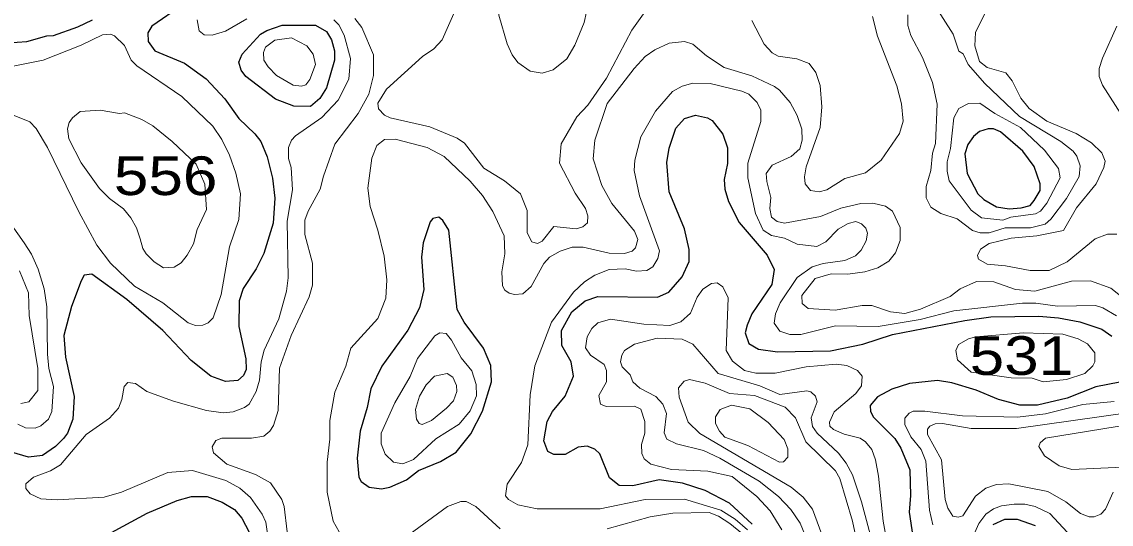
# Model space of a CAD drawing. Extents: x 577 to 602.9, y 7483.8 to 7511.6.
# Drawn here: x 587.677 to 589.93, y 7485.238 to 7486.277 of the extents above; entities that cross this region are included whole.
import ezdxf
from ezdxf.enums import TextEntityAlignment as Align

# ---------------------------------------------------------------- set-up
doc = ezdxf.new("R2010")
doc.units = 0
doc.header["$LTSCALE"] = 0.032
doc.layers.add('1', color=7, linetype='Continuous', lineweight=25)
doc.layers.add('2', color=7, linetype='Continuous', lineweight=13)
doc.layers.add('61', color=7, linetype='Continuous')

msp = doc.modelspace()

# ---------------------------------------------------------------- linework, layer by layer
at = {"layer": '1'}
for points in [[(588.0095, 7486.3124), (587.9459, 7486.2679), (587.9371, 7486.2544), (587.9379, 7486.2361), (587.9522, 7486.217), (588.0134, 7486.1915), (588.058, 7486.1589), (588.0969, 7486.1176), (588.1256, 7486.077), (588.159, 7486.0452), (588.1709, 7486.0293), (588.1844, 7485.9975), (588.1955, 7485.9538), (588.2003, 7485.9124), (588.1963, 7485.8607), (588.1772, 7485.7979), (588.1613, 7485.7661), (588.1343, 7485.7256), (588.1264, 7485.7001), (588.1256, 7485.6468), (588.1399, 7485.5801), (588.1407, 7485.5578), (588.1351, 7485.5459), (588.1232, 7485.5355), (588.0977, 7485.5331), (588.0675, 7485.5443), (588.027, 7485.5769), (587.9681, 7485.6389), (587.8942, 7485.7025)], [(587.6469, 7486.2337), (587.6874, 7486.2361), (587.7288, 7486.248), (587.7423, 7486.2488), (587.7924, 7486.2663), (587.8226, 7486.2814)], [(589.1873, 7485.238), (589.1402, 7485.2819), (589.0901, 7485.3081), (589.0432, 7485.3232), (588.9947, 7485.3296), (588.9406, 7485.3176), (588.912, 7485.3184), (588.8921, 7485.3343), (588.8722, 7485.3836), (588.8619, 7485.3932), (588.846, 7485.3995), (588.8277, 7485.3972), (588.8007, 7485.3821), (588.7768, 7485.3821), (588.7649, 7485.3884), (588.7561, 7485.4107), (588.7633, 7485.4504), (588.7744, 7485.4711), (588.8007, 7485.5029), (588.8174, 7485.5443), (588.8126, 7485.5737), (588.7935, 7485.6079), (588.7927, 7485.6389), (588.8142, 7485.6771), (588.842, 7485.7001), (588.8683, 7485.7089), (588.9915, 7485.7073), (589.0146, 7485.7176), (589.0424, 7485.7494), (589.0567, 7485.7812), (589.0567, 7485.8059), (589.0472, 7485.8488), (589.0154, 7485.9252), (589.0106, 7485.9864), (589.0154, 7486.0158), (589.0297, 7486.0572), (589.0472, 7486.077), (589.0702, 7486.0842), (589.0949, 7486.0786), (589.1044, 7486.0731), (589.1267, 7486.0444), (589.1362, 7486.0166), (589.1362, 7485.984), (589.1291, 7485.9506), (589.1307, 7485.9307), (589.1386, 7485.9053), (589.1601, 7485.8623), (589.2181, 7485.7947), (589.2324, 7485.7645), (589.2277, 7485.7335), (589.1863, 7485.6731), (589.1768, 7485.65), (589.1728, 7485.6341), (589.18, 7485.6119), (589.2006, 7485.5999), (589.2396, 7485.5944), (589.3493, 7485.5968), (589.4161, 7485.6103), (589.4774, 7485.6301), (589.6269, 7485.6596), (589.6809, 7485.6667), (589.7803, 7485.6683), (589.8209, 7485.6651)], [(587.8942, 7485.7025), (587.8218, 7485.755), (587.8059, 7485.7534), (587.7995, 7485.7415), (587.7797, 7485.6882), (587.7638, 7485.6286), (587.7669, 7485.5832), (587.7852, 7485.5021), (587.782, 7485.4552), (587.7709, 7485.4266), (587.763, 7485.4155), (587.7463, 7485.3988), (587.7192, 7485.3805), (587.6906, 7485.3765), (587.6556, 7485.3868)], [(589.8209, 7485.6651), (589.8646, 7485.6564), (589.9107, 7485.6413), (589.9314, 7485.627)], [(589.9473, 7485.5315), (589.898, 7485.522), (589.8384, 7485.4989), (589.7771, 7485.4846), (589.7406, 7485.4846), (589.6968, 7485.4958), (589.6507, 7485.5156), (589.6004, 7485.5305), (589.5702, 7485.5354), (589.5129, 7485.5292), (589.4758, 7485.5172), (589.4464, 7485.5013), (589.4312, 7485.4838), (589.432, 7485.4711), (589.4384, 7485.4592), (589.4821, 7485.4155), (589.4949, 7485.3956), (589.5131, 7485.3502), (589.5147, 7485.2978), (589.5116, 7485.2628), (589.5219, 7485.1992)], [(587.8123, 7485.1944), (587.9363, 7485.2612), (587.9983, 7485.2874), (588.0278, 7485.2954), (588.0604, 7485.2954), (588.0914, 7485.2835), (588.1168, 7485.2683), (588.1319, 7485.2508), (588.147, 7485.2214)], [(589.6857, 7485.2373), (589.7096, 7485.2485), (589.735, 7485.2485), (589.7724, 7485.2357)]]:
    msp.add_lwpolyline(points, dxfattribs=at)
for points in [[(588.1835, 7486.259), (588.2154, 7486.2703), (588.2838, 7486.2703), (588.3069, 7486.2567), (588.3172, 7486.24), (588.3236, 7486.217), (588.3236, 7486.1979), (588.3069, 7486.1407), (588.2933, 7486.1184), (588.2735, 7486.1017), (588.2393, 7486.1025), (588.2011, 7486.1168), (588.1399, 7486.1637), (588.1303, 7486.1772), (588.1256, 7486.1939), (588.1327, 7486.2098), (588.1701, 7486.2512)], [(589.7468, 7486.0095), (589.7008, 7486.0492), (589.6865, 7486.0556), (589.6754, 7486.0556), (589.6571, 7486.05), (589.6451, 7486.0397), (589.6332, 7486.023), (589.6269, 7486.0039), (589.6316, 7485.9633), (589.6539, 7485.9212), (589.6666, 7485.9093), (589.6929, 7485.8941), (589.7187, 7485.8904), (589.7438, 7485.8921), (589.7621, 7485.8972), (589.7708, 7485.9077), (589.7827, 7485.9283), (589.7827, 7485.9419), (589.7708, 7485.9776)], [(588.647, 7485.5663), (588.6313, 7485.6023), (588.5915, 7485.6556), (588.5772, 7485.6818), (588.5597, 7485.8464), (588.5478, 7485.8663), (588.5391, 7485.8727), (588.5271, 7485.8703), (588.5216, 7485.8631), (588.5065, 7485.8202), (588.5033, 7485.79), (588.508, 7485.7232), (588.4993, 7485.6858), (588.4754, 7485.6397), (588.4214, 7485.5649), (588.3983, 7485.518), (588.3912, 7485.4791), (588.3768, 7485.4306), (588.3705, 7485.3749), (588.3737, 7485.3351), (588.3784, 7485.3264), (588.3951, 7485.3145), (588.4206, 7485.3113), (588.4381, 7485.3145), (588.4723, 7485.3296), (588.4969, 7485.3495), (588.543, 7485.3677), (588.5748, 7485.3868), (588.6051, 7485.425), (588.6297, 7485.4719), (588.648, 7485.5323)]]:
    msp.add_lwpolyline(points, close=True, dxfattribs=at)
at = {"layer": '2'}
for points in [[(588.6579, 7486.3443), (588.6631, 7486.2909), (588.6806, 7486.2313), (588.6909, 7486.209), (588.7029, 7486.1931), (588.7283, 7486.1748), (588.753, 7486.1709), (588.776, 7486.178), (588.8038, 7486.2003), (588.8205, 7486.2289), (588.8396, 7486.2758), (588.8492, 7486.3196), (588.8706, 7486.3697), (588.8897, 7486.4524), (588.8865, 7486.4842), (588.8794, 7486.5017), (588.8595, 7486.5184), (588.8309, 7486.5231), (588.811, 7486.5215), (588.7697, 7486.5025), (588.7371, 7486.4802), (588.7092, 7486.454), (588.6806, 7486.4102), (588.6607, 7486.3689)], [(588.1772, 7486.1979), (588.186, 7486.1836), (588.2035, 7486.1661), (588.2377, 7486.1462), (588.2552, 7486.1438), (588.2639, 7486.147), (588.2727, 7486.1574), (588.2838, 7486.1884), (588.279, 7486.2098), (588.2663, 7486.2273), (588.2345, 7486.244), (588.2003, 7486.2393), (588.1804, 7486.2249), (588.1765, 7486.2138)], [(589.797, 7485.9021), (589.8241, 7485.9546), (589.8209, 7485.9737), (589.7915, 7486.0118), (589.7422, 7486.0587), (589.6889, 7486.0874), (589.6579, 7486.1088), (589.6348, 7486.108), (589.6149, 7486.0977), (589.6046, 7486.0786), (589.5974, 7486.015), (589.5903, 7485.9872), (589.5903, 7485.9681), (589.595, 7485.9482), (589.6404, 7485.8878), (589.6618, 7485.8719), (589.7056, 7485.8671), (589.7223, 7485.8727), (589.7732, 7485.8798), (589.7835, 7485.8854)], [(587.9212, 7485.8281), (587.9268, 7485.8083), (587.9339, 7485.7971), (587.9506, 7485.7804), (587.9697, 7485.7685), (587.992, 7485.7693), (588.0063, 7485.7788), (588.019, 7485.7947), (588.0317, 7485.8178), (588.0397, 7485.8472), (588.0588, 7485.8886), (588.0556, 7485.9411), (588.0373, 7485.9824), (587.988, 7486.0293), (587.9474, 7486.0619), (587.9252, 7486.0747), (587.8894, 7486.089), (587.8791, 7486.0874), (587.8385, 7486.0945), (587.7972, 7486.0914), (587.7813, 7486.0786), (587.7749, 7486.0691), (587.7709, 7486.0556), (587.7741, 7486.0349), (587.7995, 7485.9856), (587.8377, 7485.9323), (587.8584, 7485.9116), (587.8868, 7485.89), (587.902, 7485.8716), (587.9136, 7485.8507)], [(588.4953, 7485.5808), (588.4802, 7485.5435), (588.4484, 7485.4894), (588.4198, 7485.4266), (588.4198, 7485.4043), (588.4285, 7485.3828), (588.4452, 7485.3662), (588.4651, 7485.363), (588.4866, 7485.3717), (588.5327, 7485.4147), (588.5812, 7485.4449), (588.6043, 7485.4727), (588.617, 7485.5037), (588.6162, 7485.5268), (588.6074, 7485.5554), (588.5852, 7485.5824), (588.5653, 7485.619), (588.5542, 7485.6325), (588.5414, 7485.6341), (588.5311, 7485.6278)], [(589.6603, 7485.5498), (589.7231, 7485.5411), (589.766, 7485.5403), (589.7891, 7485.5323), (589.8376, 7485.5371), (589.875, 7485.5498), (589.8916, 7485.5657), (589.8956, 7485.5737), (589.8956, 7485.5928), (589.8805, 7485.6111), (589.8614, 7485.6214), (589.8296, 7485.6309), (589.7485, 7485.6341), (589.6499, 7485.6254), (589.6348, 7485.6214), (589.6141, 7485.6095), (589.6086, 7485.5975), (589.6117, 7485.5777), (589.6404, 7485.5522)], [(588.5128, 7485.526), (588.4993, 7485.5029), (588.4913, 7485.4751), (588.4929, 7485.4552), (588.4985, 7485.4465), (588.5049, 7485.4441), (588.5239, 7485.4528), (588.555, 7485.4783), (588.5693, 7485.4934), (588.5764, 7485.5125), (588.5756, 7485.5252), (588.5685, 7485.5419), (588.5565, 7485.5498), (588.5303, 7485.5443)], [(589.1195, 7485.4306), (589.1307, 7485.4178), (589.1784, 7485.4011), (589.2436, 7485.3662), (589.2523, 7485.3669), (589.2611, 7485.3765), (589.2611, 7485.394), (589.2531, 7485.4131), (589.2205, 7485.4481), (589.1824, 7485.4767), (589.1442, 7485.4846), (589.1211, 7485.4751), (589.1116, 7485.46), (589.1116, 7485.4465)]]:
    msp.add_lwpolyline(points, close=True, dxfattribs=at)
for points in [[(588.5748, 7486.3053), (588.5462, 7486.24), (588.5287, 7486.221), (588.5057, 7486.2051), (588.4309, 7486.1375), (588.4134, 7486.1088), (588.4142, 7486.0969), (588.4269, 7486.0842), (588.4389, 7486.0786), (588.5208, 7486.0595), (588.5772, 7486.0365), (588.5923, 7486.0261), (588.6321, 7485.9745), (588.675, 7485.9482), (588.7084, 7485.9212), (588.7219, 7485.887), (588.7219, 7485.8409), (588.7315, 7485.8218), (588.7434, 7485.8186), (588.753, 7485.8234), (588.7768, 7485.8536), (588.8229, 7485.8488), (588.8372, 7485.8528), (588.8468, 7485.8615), (588.8476, 7485.8759), (588.8428, 7485.891), (588.8213, 7485.9228), (588.7887, 7485.9848), (588.7919, 7486.0246), (588.8245, 7486.0802), (588.8476, 7486.1049), (588.8858, 7486.1605), (588.9382, 7486.2599), (588.9923, 7486.3355)], [(589.5664, 7486.3084), (589.603, 7486.2512), (589.6149, 7486.2162), (589.6237, 7486.2106), (589.634, 7486.1884), (589.6682, 7486.1494), (589.7398, 7486.081), (589.8256, 7486.0293), (589.8511, 7486.0094), (589.859, 7485.9991), (589.8654, 7485.9792), (589.8638, 7485.957), (589.8376, 7485.9116), (589.805, 7485.8687), (589.793, 7485.8584), (589.7628, 7485.8512), (589.7103, 7485.8512), (589.6777, 7485.8409), (589.6587, 7485.8409), (589.6428, 7485.8456), (589.611, 7485.8695), (589.5776, 7485.8806), (589.5569, 7485.8934), (589.5473, 7485.9132), (589.5473, 7485.9363), (589.5569, 7485.9697), (589.5601, 7486.0055), (589.5664, 7486.0254), (589.5696, 7486.1065), (589.5601, 7486.1518), (589.5394, 7486.2035), (589.5155, 7486.2488), (589.5092, 7486.2695), (589.5092, 7486.2917)], [(589.6793, 7486.3164), (589.6491, 7486.2552), (589.6475, 7486.2273), (589.6571, 7486.1947), (589.673, 7486.1828), (589.7119, 7486.1717), (589.7247, 7486.155), (589.743, 7486.1192), (589.7604, 7486.0977), (589.797, 7486.0715), (589.8575, 7486.046), (589.8893, 7486.0269), (589.9107, 7486.0063), (589.9171, 7485.9888), (589.9147, 7485.976), (589.8988, 7485.9419), (589.8583, 7485.8926), (589.8312, 7485.8456), (589.7763, 7485.8345), (589.7231, 7485.8297), (589.6777, 7485.8186), (589.6595, 7485.8067), (589.6531, 7485.794), (589.6555, 7485.786), (589.673, 7485.7757), (589.7111, 7485.7725), (589.762, 7485.7629), (589.8018, 7485.7629), (589.8384, 7485.7804), (589.8964, 7485.8281), (589.9219, 7485.8377), (589.9417, 7485.8377)], [(589.2794, 7486.2003), (589.3048, 7486.1907), (589.3191, 7486.1725), (589.3279, 7486.1454), (589.3311, 7486.1009), (589.3279, 7486.0587), (589.2992, 7485.9768), (589.2953, 7485.9562), (589.2969, 7485.9419), (589.308, 7485.9283), (589.3255, 7485.9252), (589.3414, 7485.9299), (589.3788, 7485.953), (589.4217, 7485.9649), (589.4543, 7485.9912), (589.4917, 7486.046), (589.4996, 7486.0715), (589.4964, 7486.1073), (589.4861, 7486.1446), (589.4464, 7486.2472), (589.436, 7486.2878)], [(588.322, 7486.2814), (588.3323, 7486.2711), (588.3434, 7486.2496), (588.3562, 7486.2011), (588.353, 7486.1581), (588.3307, 7486.1152), (588.2973, 7486.0794), (588.2425, 7486.0413), (588.2345, 7486.0325), (588.2281, 7486.0174), (588.2281, 7485.9943), (588.2337, 7485.976), (588.2369, 7485.9299), (588.2258, 7485.8647), (588.2273, 7485.7478), (588.2242, 7485.72), (588.2083, 7485.6628), (588.178, 7485.5983), (588.1717, 7485.5737), (588.1685, 7485.5363), (588.1613, 7485.5125), (588.147, 7485.4862), (588.1375, 7485.4791), (588.1136, 7485.4703), (588.093, 7485.4687), (588.0588, 7485.4735), (587.9904, 7485.4926), (587.9355, 7485.5125), (587.9117, 7485.5292), (587.8958, 7485.5308), (587.8886, 7485.5228), (587.8838, 7485.4958), (587.8767, 7485.4783), (587.8584, 7485.4576), (587.8099, 7485.4234), (587.7566, 7485.3606), (587.7359, 7485.3487), (587.7009, 7485.3351), (587.685, 7485.3216), (587.685, 7485.3121), (587.6938, 7485.3009), (587.716, 7485.2906), (587.7502, 7485.2882), (587.8473, 7485.2938), (587.883, 7485.3041), (587.9785, 7485.3447)], [(588.0397, 7486.2814), (588.0437, 7486.2583), (588.054, 7486.2504), (588.0707, 7486.2496), (588.0977, 7486.2575), (588.1423, 7486.283)], [(588.2687, 7485.8854), (588.2941, 7485.9307), (588.3005, 7485.9578), (588.3244, 7486.0238), (588.3721, 7486.0874), (588.3943, 7486.1271), (588.4039, 7486.1661), (588.4039, 7486.209), (588.38, 7486.2655), (588.3657, 7486.2838)], [(589.1863, 7486.2798), (589.2118, 7486.2305), (589.2285, 7486.213), (589.2412, 7486.2059), (589.2794, 7486.2003)], [(590.0038, 7486.0023), (589.9115, 7486.1462), (589.9052, 7486.1637), (589.9052, 7486.1804), (589.9115, 7486.2019), (589.9417, 7486.2679)], [(587.6508, 7486.0874), (587.693, 7486.0699), (587.7065, 7486.0564), (587.7296, 7486.0174), (587.7948, 7485.8838), (587.8321, 7485.8154), (587.86, 7485.7781), (587.9101, 7485.7303), (587.9681, 7485.6961), (588.0206, 7485.6548), (588.0357, 7485.6492), (588.0508, 7485.65), (588.0619, 7485.6548), (588.0723, 7485.6651), (588.089, 7485.7128), (588.1065, 7485.8114), (588.1256, 7485.8679), (588.1287, 7485.9212), (588.1192, 7485.9641), (588.1065, 7486.0015), (588.0906, 7486.0333), (588.0715, 7486.0611), (588.0079, 7486.1224), (587.9148, 7486.186), (587.9029, 7486.1979), (587.8894, 7486.2281), (587.8687, 7486.248), (587.86, 7486.2512), (587.8433, 7486.2504), (587.7995, 7486.2289), (587.7208, 7486.1979), (587.6453, 7486.1828)], [(590.0268, 7485.6484), (589.929, 7485.7264), (589.8869, 7485.7415), (589.8479, 7485.7407), (589.7716, 7485.72), (589.7318, 7485.7232), (589.6873, 7485.7391), (589.6515, 7485.7399), (589.6173, 7485.7248), (589.5966, 7485.7089), (589.5354, 7485.6826), (589.5028, 7485.6739), (589.4734, 7485.6771), (589.4344, 7485.6906), (589.4145, 7485.6906), (589.3589, 7485.681), (589.3032, 7485.6842), (589.2905, 7485.6946), (589.2897, 7485.7113), (589.3175, 7485.7462), (589.3509, 7485.7558), (589.3851, 7485.755), (589.4201, 7485.7598), (589.4471, 7485.7685), (589.4702, 7485.782), (589.4837, 7485.7995), (589.4933, 7485.825), (589.4933, 7485.852), (589.4774, 7485.8854), (589.463, 7485.8957), (589.4368, 7485.9021), (589.4122, 7485.9013), (589.3708, 7485.8918), (589.3287, 7485.8743), (589.2539, 7485.8607), (589.2388, 7485.8639), (589.2269, 7485.8727), (589.2237, 7485.891), (589.2261, 7485.914), (589.2173, 7485.9466), (589.2165, 7485.9633), (589.2285, 7485.9808), (589.2682, 7485.9983), (589.2857, 7486.0142), (589.2905, 7486.0325), (589.2897, 7486.0548), (589.2802, 7486.0834), (589.2658, 7486.1104), (589.2436, 7486.1359), (589.2332, 7486.143), (589.1863, 7486.1653), (589.1291, 7486.1828), (589.0925, 7486.2067), (589.0647, 7486.2305), (589.0472, 7486.2361), (589.0154, 7486.2329), (588.9859, 7486.2194), (588.9661, 7486.2051), (588.943, 7486.1804), (588.8873, 7486.108), (588.8619, 7486.0325), (588.8587, 7485.9935), (588.8762, 7485.9387), (588.8969, 7485.9013), (588.9438, 7485.8441), (588.951, 7485.8266), (588.9462, 7485.8099), (588.939, 7485.8027)], [(589.1776, 7485.2262), (589.1521, 7485.2485), (589.1227, 7485.2668), (589.0472, 7485.2898), (588.9661, 7485.289), (588.873, 7485.2699), (588.7426, 7485.2699), (588.7029, 7485.2779), (588.683, 7485.289), (588.6774, 7485.297), (588.6806, 7485.3208), (588.71, 7485.3654), (588.7235, 7485.4019), (588.7283, 7485.5053), (588.7378, 7485.5657), (588.772, 7485.6556), (588.8174, 7485.7176), (588.8404, 7485.7391), (588.8619, 7485.7534), (588.8913, 7485.7645), (588.9247, 7485.7661), (588.9478, 7485.7614), (588.9692, 7485.7629), (588.982, 7485.7701), (588.9923, 7485.7876), (588.9955, 7485.8035), (588.9541, 7485.9172), (588.943, 7485.9697), (588.9446, 7485.9912), (588.9573, 7486.0389), (588.9875, 7486.0921), (589.0225, 7486.1327), (589.0424, 7486.1438), (589.0647, 7486.1502), (589.1004, 7486.1494), (589.1657, 7486.1335), (589.18, 7486.1271), (589.1975, 7486.1104), (589.2054, 7486.0945), (589.2054, 7486.0707), (589.1784, 7485.9848)], [(588.939, 7485.8027), (588.9231, 7485.7979), (588.8913, 7485.7987), (588.838, 7485.8107), (588.815, 7485.8107), (588.7903, 7485.8027), (588.7681, 7485.79), (588.7561, 7485.7773), (588.7299, 7485.7295), (588.7132, 7485.7144), (588.6957, 7485.7128), (588.6846, 7485.716), (588.6758, 7485.7224), (588.6711, 7485.7311), (588.6695, 7485.7598), (588.6758, 7485.7971), (588.6742, 7485.8345), (588.6512, 7485.8846), (588.6297, 7485.918), (588.6043, 7485.9474), (588.5502, 7485.9983), (588.5152, 7486.0174), (588.4492, 7486.0341), (588.4269, 7486.0333), (588.411, 7486.0214), (588.4007, 7485.9951), (588.3927, 7485.9331), (588.3975, 7485.8949), (588.4134, 7485.8464), (588.4261, 7485.7924), (588.4317, 7485.7431), (588.4293, 7485.7057), (588.4134, 7485.6635), (588.357, 7485.6023), (588.3466, 7485.5649), (588.3244, 7485.5109), (588.314, 7485.4528), (588.314, 7485.4139), (588.3085, 7485.3662), (588.3085, 7485.3041), (588.3204, 7485.2445), (588.3458, 7485.2)], [(589.1784, 7485.9848), (589.1784, 7485.9546), (589.1943, 7485.8806), (589.2102, 7485.8464), (589.2269, 7485.8353), (589.2539, 7485.8297), (589.2802, 7485.817), (589.3207, 7485.8122), (589.3398, 7485.8218), (589.3652, 7485.848), (589.3859, 7485.86), (589.4018, 7485.8639), (589.4137, 7485.8592), (589.4225, 7485.8504), (589.4257, 7485.8401), (589.4233, 7485.8242), (589.413, 7485.8051), (589.401, 7485.7932), (589.3788, 7485.7836), (589.3342, 7485.7773), (589.3112, 7485.7701), (589.2802, 7485.7486), (589.2452, 7485.6961), (589.2356, 7485.6731), (589.2324, 7485.654), (589.2444, 7485.6373), (589.2651, 7485.6301), (589.2881, 7485.6301), (589.3597, 7485.6484), (589.4479, 7485.6468), (589.5346, 7485.6612), (589.6046, 7485.6794), (589.7461, 7485.6954), (589.774, 7485.6954), (589.8185, 7485.689), (589.8972, 7485.6906), (589.9123, 7485.6858), (589.941, 7485.6691)], [(587.6683, 7485.4449), (587.6842, 7485.4377), (587.7041, 7485.4369), (587.716, 7485.4417), (587.732, 7485.4552), (587.7391, 7485.4711), (587.7423, 7485.5228), (587.7327, 7485.5602), (587.7296, 7485.5896), (587.7288, 7485.6874), (587.7232, 7485.7248), (587.7105, 7485.7653), (587.697, 7485.7963), (587.6819, 7485.8202), (587.6373, 7485.883)], [(588.2258, 7485.2222), (588.2194, 7485.2747), (588.2146, 7485.289), (588.1908, 7485.324), (588.1598, 7485.3407), (588.1009, 7485.3622), (588.0731, 7485.386), (588.0707, 7485.398), (588.0779, 7485.4115), (588.0906, 7485.4162), (588.1518, 7485.4162), (588.1772, 7485.4202), (588.19, 7485.4306), (588.1971, 7485.4425), (588.2067, 7485.4735), (588.2099, 7485.561), (588.2337, 7485.6286), (588.2711, 7485.7081), (588.2782, 7485.7327), (588.2782, 7485.7781), (588.2623, 7485.8369), (588.2623, 7485.8671), (588.2687, 7485.8854)], [(587.6747, 7485.4878), (587.6914, 7485.491), (587.7097, 7485.5148), (587.7097, 7485.5602), (587.6922, 7485.6699), (587.6906, 7485.7168), (587.6723, 7485.7621)], [(589.471, 7485.1729), (589.4583, 7485.2445), (589.4487, 7485.3375), (589.4424, 7485.3709), (589.4344, 7485.3924), (589.4217, 7485.4083), (589.4106, 7485.4162), (589.3772, 7485.4242), (589.3557, 7485.4337), (589.3477, 7485.4409), (589.347, 7485.4488), (589.3565, 7485.4703), (589.4018, 7485.5085), (589.4137, 7485.5244), (589.4145, 7485.5443), (589.405, 7485.5562), (589.3827, 7485.5665), (589.3613, 7485.5689), (589.2992, 7485.5634), (589.2348, 7485.5506), (589.1951, 7485.5506), (589.1712, 7485.5562), (589.1466, 7485.5753), (589.1338, 7485.5975), (589.1378, 7485.7065), (589.1267, 7485.7288), (589.1148, 7485.7375), (589.1028, 7485.7359), (589.0853, 7485.724), (589.0734, 7485.7073), (589.0599, 7485.6747), (589.04, 7485.6564), (589.017, 7485.6492), (588.9629, 7485.6516), (588.8945, 7485.662), (588.8683, 7485.6548), (588.8555, 7485.6429), (588.846, 7485.6254), (588.8428, 7485.6031), (588.8531, 7485.588), (588.881, 7485.5681), (588.8858, 7485.5562), (588.8858, 7485.5323), (588.8698, 7485.5045), (588.8738, 7485.4862), (588.885, 7485.4815), (588.9438, 7485.4822), (588.9573, 7485.4759), (588.9653, 7485.4504), (588.9653, 7485.4266), (588.9581, 7485.4027), (588.9589, 7485.3844), (588.9637, 7485.3733), (588.978, 7485.3622), (589.0201, 7485.351), (589.0957, 7485.3479), (589.1458, 7485.3367), (589.1967, 7485.2954), (589.2245, 7485.266), (589.2484, 7485.2262)], [(589.3024, 7485.2015), (589.2865, 7485.2405), (589.2674, 7485.2683), (589.242, 7485.2954), (589.2014, 7485.3272), (589.1203, 7485.3749), (589.0869, 7485.3908), (589.0305, 7485.4043), (589.0106, 7485.4139), (589.005, 7485.4274), (589.0098, 7485.4671), (589.0026, 7485.4862), (588.9883, 7485.5021), (588.9549, 7485.5196), (588.9406, 7485.5323), (588.9351, 7485.5467), (588.9184, 7485.5634), (588.9152, 7485.5737), (588.9176, 7485.588), (588.9231, 7485.5975), (588.9438, 7485.6103), (588.9907, 7485.623), (589.0424, 7485.6206), (589.0647, 7485.6103), (589.1171, 7485.5498), (589.203, 7485.5244), (589.2444, 7485.5061), (589.3, 7485.5141), (589.3088, 7485.5117), (589.3183, 7485.5029), (589.3215, 7485.491), (589.3096, 7485.4584), (589.312, 7485.4401), (589.3215, 7485.4266), (589.366, 7485.3852), (589.3819, 7485.3646), (589.3947, 7485.3399), (589.4137, 7485.2842), (589.4424, 7485.1761)], [(589.3311, 7485.2167), (589.312, 7485.2691), (589.2929, 7485.2938), (589.2682, 7485.3145), (589.079, 7485.4258), (589.0551, 7485.4488), (589.036, 7485.5005), (589.0352, 7485.5204), (589.0464, 7485.5339), (589.0575, 7485.5371), (589.0901, 7485.53), (589.1402, 7485.5085), (589.1919, 7485.5045), (589.2555, 7485.4799), (589.277, 7485.4584), (589.2984, 7485.4083), (589.3597, 7485.3487), (589.3684, 7485.3328), (589.3947, 7485.2445), (589.4169, 7485.1411)], [(589.9362, 7485.4918), (589.871, 7485.4854), (589.7938, 7485.4663), (589.7358, 7485.4592), (589.6221, 7485.4624), (589.5442, 7485.4719), (589.5203, 7485.4719), (589.5116, 7485.4679), (589.5028, 7485.4576), (589.5028, 7485.4441), (589.5155, 7485.4186), (589.537, 7485.3924), (589.5465, 7485.3685), (589.5537, 7485.2668), (589.5609, 7485.2365)], [(589.9338, 7485.3041), (589.9179, 7485.2691), (589.9083, 7485.2588), (589.8948, 7485.2532), (589.8845, 7485.2532), (589.8662, 7485.2604), (589.836, 7485.2842), (589.7986, 7485.3057), (589.7183, 7485.3216), (589.6929, 7485.32), (589.6706, 7485.3129), (589.6491, 7485.2962), (589.6229, 7485.2556), (589.6133, 7485.2524), (589.6022, 7485.2548), (589.5919, 7485.2715), (589.5863, 7485.289), (589.5791, 7485.3709), (589.5497, 7485.4234), (589.5497, 7485.4345), (589.5545, 7485.4409), (589.5656, 7485.4457), (589.5807, 7485.4465), (589.6404, 7485.4361), (589.7342, 7485.4361), (589.9632, 7485.4687)], [(589.972, 7485.4449), (589.7938, 7485.4162), (589.7827, 7485.4067), (589.7803, 7485.3988), (589.7915, 7485.3797), (589.8225, 7485.359), (589.8487, 7485.351), (589.9537, 7485.3558)], [(587.9785, 7485.3447), (588.0301, 7485.3495), (588.0985, 7485.3288), (588.1279, 7485.3129), (588.1494, 7485.293), (588.1741, 7485.2588), (588.1812, 7485.2421), (588.1932, 7485.161), (588.1772, 7485.0775), (588.1582, 7485.0234), (588.1343, 7484.998), (588.1192, 7484.9884), (587.9689, 7484.9407), (587.8989, 7484.9042), (587.8536, 7484.8684), (587.7666, 7484.8266), (587.6738, 7484.7993)], [(588.477, 7485.2159), (588.5573, 7485.2747), (588.5844, 7485.285), (588.5955, 7485.285), (588.6154, 7485.2747), (588.6663, 7485.2286)], [(589.6245, 7485.1682), (589.6563, 7485.2397), (589.6706, 7485.2588), (589.6865, 7485.2699), (589.7032, 7485.2763), (589.7294, 7485.2795), (589.7509, 7485.2795), (589.7724, 7485.2747), (589.8026, 7485.2604), (589.8487, 7485.2111)], [(588.8873, 7485.2286), (588.9764, 7485.2532), (589.0233, 7485.2612), (589.0984, 7485.2625), (589.1176, 7485.2547), (589.141, 7485.2397), (589.1674, 7485.2181)]]:
    msp.add_lwpolyline(points, dxfattribs=at)

# ---------------------------------------------------------------- texts
at = {"layer": '61', "width": 1.2}
for s, p in [('556', (587.9742, 7485.9187)), ('531', (589.7441, 7485.5468))]:
    msp.add_text(s, height=0.08, dxfattribs=at).set_placement(p, align=Align.CENTER)

doc.saveas('drawing.dxf')
